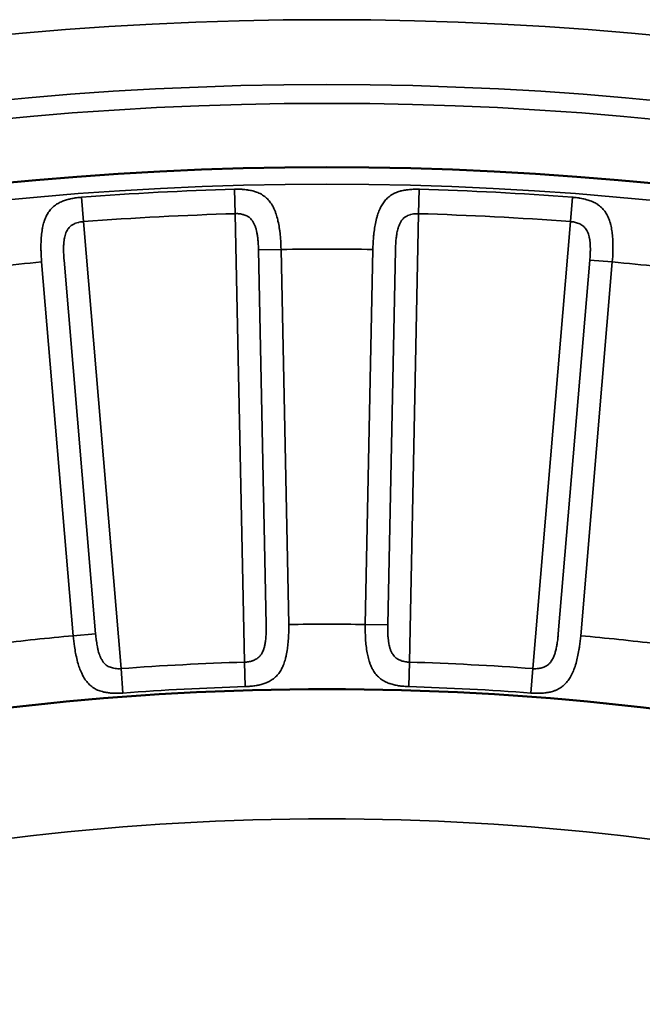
# Model space of a CAD drawing. Header units: millimetres. Extents: x 50 to 3176, y 50 to 2109.
# Tile 424 of 656: x 1185.59 to 1190.38, y 1684.13 to 1691.72. Entities that reach past the tile are written whole.
import ezdxf

# ---------------------------------------------------------------- set-up
doc = ezdxf.new("R2010")
doc.units = ezdxf.units.MM
doc.header["$LTSCALE"] = 10
doc.layers.add('Visible (ISO)', color=7, linetype='Continuous', lineweight=50)
doc.layers.add('Visible Narrow (ISO)', color=7, linetype='Continuous', lineweight=35)

msp = doc.modelspace()

# ---------------------------------------------------------------- linework, layer by layer
at = {"layer": 'Visible (ISO)'}
msp.add_circle((1187.953, 1665.5616), 25.0206, dxfattribs=at)
msp.add_arc((1187.953, 1665.5616), 21, 77.44199, 102.55805, dxfattribs=at)
at = {"layer": 'Visible Narrow (ISO)'}
for p, q in [((1187.2417, 1690.4126), (1187.2471, 1690.2242)), ((1188.6588, 1690.223), (1188.6642, 1690.4123)), ((1186.0771, 1690.1622), (1186.0627, 1690.3507)), ((1189.8432, 1690.3509), (1189.8289, 1690.1628)), ((1187.2471, 1690.2242), (1187.3179, 1686.7692)), ((1188.588, 1686.7692), (1188.6588, 1690.2242)), ((1186.3677, 1686.7194), (1186.077, 1690.1628)), ((1189.8289, 1690.1628), (1189.5382, 1686.7194)), ((1187.5992, 1689.9489), (1187.426, 1689.9453)), ((1187.426, 1689.9453), (1187.4853, 1687.056)), ((1187.6585, 1687.0596), (1187.5992, 1689.9489)), ((1188.3067, 1689.9489), (1188.2475, 1687.0596)), ((1188.4206, 1687.056), (1188.4799, 1689.9453)), ((1185.7556, 1689.8522), (1185.9987, 1686.9726)), ((1186.1713, 1686.9871), (1185.9282, 1689.8668)), ((1189.9777, 1689.8668), (1189.7346, 1686.9871)), ((1189.9072, 1686.9726), (1190.1503, 1689.8522)), ((1190.1503, 1689.8522), (1189.9777, 1689.8668)), ((1188.2475, 1687.0596), (1188.4206, 1687.056)), ((1186.1713, 1686.9871), (1185.9987, 1686.9726)), ((1187.3179, 1686.7688), (1187.3236, 1686.5806)), ((1188.5823, 1686.5807), (1188.588, 1686.7692)), ((1186.3818, 1686.5314), (1186.3677, 1686.7194)), ((1189.5382, 1686.7194), (1189.5241, 1686.5314))]:
    msp.add_line(p, q, dxfattribs=at)
for radius in [26.1573, 25.6575, 25.5128, 25.0203, 24.8897]:
    msp.add_circle((1187.953, 1665.5616), radius, dxfattribs=at)
for radius, start, end in [(24.8613, 91.63945, 94.36055), (24.8613, 85.63945, 88.36055), (24.6727, 91.63945, 94.36055), (24.6727, 85.63945, 88.36055), (24.3898, 89.16894, 90.83106), (24.3898, 95.16894, 96.83106), (24.3898, 83.16894, 84.83106), (21.5, 89.21517, 90.78483), (21.5, 95.21517, 96.78483), (21.5, 83.21517, 84.78483), (21.2172, 91.7151, 94.2849), (21.2172, 85.7151, 88.2849), (21.0286, 91.7151, 94.2849), (21.0286, 85.7151, 88.2849), (20, 76.86634, 103.13365)]:
    msp.add_arc((1187.953, 1665.5616), radius, start, end, dxfattribs=at)
for points, knots in [([(1187.5992, 1689.9489), (1187.5987, 1689.9769), (1187.5974, 1690.0049), (1187.5938, 1690.051), (1187.5919, 1690.0693), (1187.5885, 1690.096), (1187.5873, 1690.1048), (1187.5831, 1690.1321), (1187.5797, 1690.1502), (1187.5742, 1690.1746), (1187.5725, 1690.1815), (1187.5668, 1690.2034), (1187.5624, 1690.2179), (1187.5547, 1690.2394), (1187.5517, 1690.2469), (1187.5432, 1690.2667), (1187.5373, 1690.2786), (1187.5271, 1690.2962), (1187.523, 1690.3025), (1187.5111, 1690.3195), (1187.5027, 1690.3295), (1187.4899, 1690.3425), (1187.4858, 1690.3463), (1187.4711, 1690.3589), (1187.4598, 1690.3667), (1187.4448, 1690.3753), (1187.4414, 1690.3771), (1187.4263, 1690.3847), (1187.4142, 1690.3896), (1187.3979, 1690.395), (1187.394, 1690.3962), (1187.3783, 1690.4006), (1187.3664, 1690.4033), (1187.3496, 1690.4062), (1187.3448, 1690.407), (1187.3276, 1690.4094), (1187.3152, 1690.4107), (1187.2986, 1690.4118), (1187.2944, 1690.4121), (1187.2769, 1690.4129), (1187.2637, 1690.413), (1187.2477, 1690.4128), (1187.2447, 1690.4127), (1187.2417, 1690.4126)], [0, 0, 0, 0, 0.0909091, 0.0909091, 0.1517786, 0.1517786, 0.1818182, 0.1818182, 0.2465761, 0.2465761, 0.2727273, 0.2727273, 0.3309788, 0.3309788, 0.3636364, 0.3636364, 0.420532, 0.420532, 0.4545455, 0.4545455, 0.5174487, 0.5174487, 0.5454545, 0.5454545, 0.6162299, 0.6162299, 0.6363636, 0.6363636, 0.7053378, 0.7053378, 0.7272727, 0.7272727, 0.7921392, 0.7921392, 0.8181818, 0.8181818, 0.8856905, 0.8856905, 0.9090909, 0.9090909, 0.982763, 0.982763, 1, 1, 1, 1]), ([(1188.6642, 1690.4126), (1188.6513, 1690.413), (1188.6382, 1690.413), (1188.6218, 1690.4125), (1188.6187, 1690.4124), (1188.6034, 1690.4117), (1188.591, 1690.4107), (1188.5743, 1690.4088), (1188.57, 1690.4083), (1188.5538, 1690.406), (1188.5419, 1690.4038), (1188.5253, 1690.3998), (1188.5206, 1690.3986), (1188.5035, 1690.3938), (1188.4913, 1690.3895), (1188.4756, 1690.3826), (1188.4717, 1690.3808), (1188.4559, 1690.3728), (1188.4444, 1690.3657), (1188.4304, 1690.3549), (1188.4273, 1690.3524), (1188.4149, 1690.3418), (1188.4061, 1690.3328), (1188.3941, 1690.3181), (1188.3905, 1690.3133), (1188.38, 1690.2984), (1188.3736, 1690.2876), (1188.3639, 1690.269), (1188.3605, 1690.2616), (1188.3516, 1690.2408), (1188.3466, 1690.227), (1188.3396, 1690.2045), (1188.3373, 1690.1963), (1188.3308, 1690.1714), (1188.327, 1690.1541), (1188.3224, 1690.1286), (1188.3211, 1690.1209), (1188.3173, 1690.0958), (1188.315, 1690.0782), (1188.3123, 1690.051), (1188.3114, 1690.0416), (1188.3085, 1690.0047), (1188.3072, 1689.9768), (1188.3067, 1689.9489)], [0, 0, 0, 0, 0.0736988, 0.0736988, 0.0909091, 0.0909091, 0.1585727, 0.1585727, 0.1818182, 0.1818182, 0.246636, 0.246636, 0.2727273, 0.2727273, 0.3410219, 0.3410219, 0.3636364, 0.3636364, 0.4342294, 0.4342294, 0.4545455, 0.4545455, 0.5171263, 0.5171263, 0.5454545, 0.5454545, 0.6018042, 0.6018042, 0.6363636, 0.6363636, 0.6951463, 0.6951463, 0.7272727, 0.7272727, 0.7910581, 0.7910581, 0.8181818, 0.8181818, 0.8780567, 0.8780567, 0.9090909, 0.9090909, 1, 1, 1, 1]), ([(1186.0627, 1690.3509), (1186.0497, 1690.3499), (1186.0367, 1690.3485), (1186.0205, 1690.3463), (1186.0174, 1690.3458), (1186.0022, 1690.3435), (1185.99, 1690.3413), (1185.9736, 1690.3376), (1185.9694, 1690.3366), (1185.9536, 1690.3327), (1185.9419, 1690.3292), (1185.9259, 1690.3236), (1185.9213, 1690.3219), (1185.9048, 1690.3153), (1185.8932, 1690.3098), (1185.8782, 1690.3013), (1185.8746, 1690.299), (1185.8597, 1690.2895), (1185.849, 1690.2812), (1185.8362, 1690.269), (1185.8334, 1690.2662), (1185.8222, 1690.2543), (1185.8143, 1690.2444), (1185.8039, 1690.2286), (1185.8008, 1690.2235), (1185.792, 1690.2075), (1185.7867, 1690.1961), (1185.7791, 1690.1766), (1185.7764, 1690.1689), (1185.7697, 1690.1473), (1185.7662, 1690.133), (1185.7616, 1690.1099), (1185.7601, 1690.1015), (1185.7563, 1690.0761), (1185.7543, 1690.0585), (1185.7524, 1690.0326), (1185.7519, 1690.0248), (1185.7507, 1689.9995), (1185.7504, 1689.9817), (1185.7505, 1689.9544), (1185.7506, 1689.945), (1185.7516, 1689.9079), (1185.7532, 1689.8801), (1185.7556, 1689.8522)], [0, 0, 0, 0, 0.0736988, 0.0736988, 0.0909091, 0.0909091, 0.1585727, 0.1585727, 0.1818182, 0.1818182, 0.246636, 0.246636, 0.2727273, 0.2727273, 0.3410219, 0.3410219, 0.3636364, 0.3636364, 0.4342294, 0.4342294, 0.4545455, 0.4545455, 0.5171263, 0.5171263, 0.5454545, 0.5454545, 0.6018042, 0.6018042, 0.6363636, 0.6363636, 0.6951463, 0.6951463, 0.7272727, 0.7272727, 0.7910581, 0.7910581, 0.8181818, 0.8181818, 0.8780567, 0.8780567, 0.9090909, 0.9090909, 1, 1, 1, 1]), ([(1190.1503, 1689.8522), (1190.1527, 1689.8802), (1190.1544, 1689.9082), (1190.1556, 1689.9544), (1190.1556, 1689.9728), (1190.1551, 1689.9997), (1190.1548, 1690.0086), (1190.1534, 1690.0361), (1190.152, 1690.0545), (1190.149, 1690.0793), (1190.1481, 1690.0864), (1190.1447, 1690.1088), (1190.1418, 1690.1237), (1190.1364, 1690.1459), (1190.1342, 1690.1536), (1190.1279, 1690.1742), (1190.1232, 1690.1866), (1190.1149, 1690.2052), (1190.1115, 1690.2119), (1190.1014, 1690.2301), (1190.0942, 1690.2409), (1190.0827, 1690.2551), (1190.0791, 1690.2593), (1190.0657, 1690.2735), (1190.0554, 1690.2824), (1190.0413, 1690.2925), (1190.0382, 1690.2946), (1190.024, 1690.3038), (1190.0124, 1690.3099), (1189.9968, 1690.3169), (1189.993, 1690.3186), (1189.9778, 1690.3246), (1189.9662, 1690.3285), (1189.9499, 1690.3332), (1189.9452, 1690.3345), (1189.9283, 1690.3387), (1189.9161, 1690.3412), (1189.8998, 1690.3441), (1189.8956, 1690.3448), (1189.8782, 1690.3474), (1189.8652, 1690.3489), (1189.8493, 1690.3504), (1189.8462, 1690.3506), (1189.8432, 1690.3509)], [0, 0, 0, 0, 0.0909091, 0.0909091, 0.1517791, 0.1517791, 0.1818182, 0.1818182, 0.2465766, 0.2465766, 0.2727273, 0.2727273, 0.3309789, 0.3309789, 0.3636364, 0.3636364, 0.4205319, 0.4205319, 0.4545455, 0.4545455, 0.5174488, 0.5174488, 0.5454545, 0.5454545, 0.61623, 0.61623, 0.6363636, 0.6363636, 0.7053378, 0.7053378, 0.7272727, 0.7272727, 0.7921392, 0.7921392, 0.8181818, 0.8181818, 0.8856905, 0.8856905, 0.9090909, 0.9090909, 0.9827631, 0.9827631, 1, 1, 1, 1]), ([(1187.426, 1689.9453), (1187.4256, 1689.9593), (1187.425, 1689.9727), (1187.4235, 1689.9974), (1187.4226, 1690.0087), (1187.4207, 1690.0291), (1187.4197, 1690.0383), (1187.4184, 1690.0481), (1187.4183, 1690.0491), (1187.4169, 1690.0592), (1187.4156, 1690.0677), (1187.4137, 1690.0775), (1187.4134, 1690.079), (1187.4116, 1690.0881), (1187.4099, 1690.0953), (1187.4071, 1690.1058), (1187.4061, 1690.1092), (1187.404, 1690.1162), (1187.4028, 1690.1199), (1187.3991, 1690.1304), (1187.3964, 1690.1372), (1187.3901, 1690.151), (1187.3865, 1690.1578), (1187.3812, 1690.1663), (1187.3799, 1690.1682), (1187.3749, 1690.1755), (1187.3709, 1690.1804), (1187.3651, 1690.1864), (1187.3636, 1690.1879), (1187.3566, 1690.1944), (1187.3508, 1690.1987), (1187.339, 1690.2058), (1187.3332, 1690.2087), (1187.3222, 1690.2132), (1187.317, 1690.215), (1187.3113, 1690.2167), (1187.3109, 1690.2168), (1187.3052, 1690.2185), (1187.2999, 1690.2198), (1187.2893, 1690.222), (1187.284, 1690.2228), (1187.2736, 1690.224), (1187.2684, 1690.2243), (1187.2578, 1690.2246), (1187.2525, 1690.2245), (1187.2471, 1690.2242)], [0, 0, 0, 0, 0.0731458, 0.0731458, 0.1400411, 0.1400411, 0.2, 0.2, 0.2070436, 0.2070436, 0.2698271, 0.2698271, 0.2818221, 0.2818221, 0.3404761, 0.3404761, 0.368723, 0.368723, 0.4, 0.4, 0.4594717, 0.4594717, 0.5237071, 0.5237071, 0.5438326, 0.5438326, 0.6, 0.6, 0.6193872, 0.6193872, 0.6874645, 0.6874645, 0.7484728, 0.7484728, 0.8, 0.8, 0.8039097, 0.8039097, 0.855517, 0.855517, 0.9045181, 0.9045181, 0.952104, 0.952104, 0.9999999, 0.9999999, 0.9999999, 0.9999999]), ([(1188.4799, 1689.9453), (1188.4804, 1689.9608), (1188.4811, 1689.9757), (1188.4829, 1690.0039), (1188.484, 1690.0172), (1188.4859, 1690.0357), (1188.4866, 1690.0415), (1188.4881, 1690.0533), (1188.489, 1690.0591), (1188.4912, 1690.0727), (1188.4926, 1690.0802), (1188.4948, 1690.0899), (1188.4953, 1690.0923), (1188.4975, 1690.1012), (1188.4992, 1690.1076), (1188.5018, 1690.1159), (1188.5025, 1690.1179), (1188.5035, 1690.1208), (1188.5038, 1690.1217), (1188.5064, 1690.1292), (1188.509, 1690.1357), (1188.5148, 1690.1488), (1188.5182, 1690.1553), (1188.522, 1690.1617), (1188.5222, 1690.1621), (1188.5259, 1690.1681), (1188.5296, 1690.1735), (1188.5343, 1690.1793), (1188.535, 1690.1801), (1188.5368, 1690.1822), (1188.538, 1690.1834), (1188.5434, 1690.1892), (1188.548, 1690.1933), (1188.5591, 1690.2015), (1188.5657, 1690.2053), (1188.5731, 1690.2087), (1188.5735, 1690.2089), (1188.5801, 1690.2119), (1188.5865, 1690.2142), (1188.5948, 1690.2167), (1188.5964, 1690.2172), (1188.605, 1690.2195), (1188.6121, 1690.221), (1188.6215, 1690.2225), (1188.6237, 1690.2228), (1188.6334, 1690.224), (1188.6411, 1690.2244), (1188.6522, 1690.2244), (1188.6555, 1690.2243), (1188.6588, 1690.2242)], [0, 0, 0, 0, 0.080801, 0.080801, 0.161263, 0.161263, 0.2, 0.2, 0.242333, 0.242333, 0.301436, 0.301436, 0.320986, 0.320986, 0.374987, 0.374987, 0.392253, 0.392253, 0.4, 0.4, 0.456502, 0.456502, 0.515951, 0.515951, 0.519229, 0.519229, 0.575327, 0.575327, 0.584971, 0.584971, 0.6, 0.6, 0.657149, 0.657149, 0.73075, 0.73075, 0.735254, 0.735254, 0.8, 0.8, 0.81622, 0.81622, 0.883134, 0.883134, 0.903163, 0.903163, 0.971337, 0.971337, 1, 1, 1, 1]), ([(1185.9282, 1689.8668), (1185.9271, 1689.8823), (1185.9262, 1689.8971), (1185.9251, 1689.9254), (1185.9248, 1689.9387), (1185.9248, 1689.9573), (1185.9248, 1689.9632), (1185.9251, 1689.975), (1185.9254, 1689.981), (1185.9261, 1689.9947), (1185.9268, 1690.0023), (1185.9279, 1690.0122), (1185.9282, 1690.0146), (1185.9294, 1690.0237), (1185.9305, 1690.0302), (1185.9322, 1690.0388), (1185.9327, 1690.0409), (1185.9333, 1690.0438), (1185.9336, 1690.0448), (1185.9354, 1690.0524), (1185.9373, 1690.0592), (1185.9417, 1690.0728), (1185.9443, 1690.0796), (1185.9475, 1690.0864), (1185.9476, 1690.0868), (1185.9506, 1690.0932), (1185.9538, 1690.099), (1185.9579, 1690.1052), (1185.9585, 1690.1061), (1185.9601, 1690.1084), (1185.9611, 1690.1097), (1185.9659, 1690.116), (1185.97, 1690.1206), (1185.9802, 1690.1299), (1185.9864, 1690.1344), (1185.9934, 1690.1386), (1185.9938, 1690.1388), (1186, 1690.1424), (1186.0062, 1690.1454), (1186.0141, 1690.1487), (1186.0157, 1690.1494), (1186.024, 1690.1526), (1186.0309, 1690.1548), (1186.0401, 1690.1573), (1186.0422, 1690.1578), (1186.0517, 1690.16), (1186.0593, 1690.1613), (1186.0704, 1690.1624), (1186.0737, 1690.1627), (1186.077, 1690.1628)], [0, 0, 0, 0, 0.080801, 0.080801, 0.161263, 0.161263, 0.2, 0.2, 0.242333, 0.242333, 0.301436, 0.301436, 0.320986, 0.320986, 0.374987, 0.374987, 0.392253, 0.392253, 0.4, 0.4, 0.456502, 0.456502, 0.515951, 0.515951, 0.519229, 0.519229, 0.575327, 0.575327, 0.584971, 0.584971, 0.6, 0.6, 0.657149, 0.657149, 0.73075, 0.73075, 0.735254, 0.735254, 0.8, 0.8, 0.81622, 0.81622, 0.883134, 0.883134, 0.903163, 0.903163, 0.971337, 0.971337, 1, 1, 1, 1]), ([(1189.9777, 1689.8668), (1189.9787, 1689.8807), (1189.9795, 1689.8942), (1189.9806, 1689.9189), (1189.981, 1689.9302), (1189.9812, 1689.9507), (1189.9812, 1689.96), (1189.9809, 1689.9699), (1189.9809, 1689.9709), (1189.9806, 1689.981), (1189.9801, 1689.9897), (1189.9793, 1689.9996), (1189.9791, 1690.0011), (1189.9783, 1690.0103), (1189.9774, 1690.0177), (1189.9757, 1690.0284), (1189.9751, 1690.0319), (1189.9737, 1690.0391), (1189.9729, 1690.0428), (1189.9702, 1690.0537), (1189.9683, 1690.0608), (1189.9635, 1690.0751), (1189.9606, 1690.0823), (1189.9562, 1690.0912), (1189.9552, 1690.0933), (1189.9509, 1690.1011), (1189.9474, 1690.1064), (1189.9423, 1690.113), (1189.941, 1690.1146), (1189.9347, 1690.1218), (1189.9294, 1690.1267), (1189.9184, 1690.135), (1189.913, 1690.1384), (1189.9024, 1690.1441), (1189.8975, 1690.1464), (1189.892, 1690.1487), (1189.8916, 1690.1489), (1189.8861, 1690.1512), (1189.8809, 1690.153), (1189.8706, 1690.1562), (1189.8655, 1690.1576), (1189.8552, 1690.1599), (1189.8501, 1690.1608), (1189.8396, 1690.1622), (1189.8343, 1690.1626), (1189.8289, 1690.1628)], [0, 0, 0, 0, 0.0731414, 0.0731414, 0.1401071, 0.1401071, 0.2, 0.2, 0.2070436, 0.2070436, 0.2698272, 0.2698272, 0.2818221, 0.2818221, 0.3404759, 0.3404759, 0.368723, 0.368723, 0.4, 0.4, 0.4594717, 0.4594717, 0.5237071, 0.5237071, 0.5438326, 0.5438326, 0.6, 0.6, 0.6193872, 0.6193872, 0.6874645, 0.6874645, 0.7484728, 0.7484728, 0.8, 0.8, 0.8039097, 0.8039097, 0.855517, 0.855517, 0.9045181, 0.9045181, 0.952104, 0.952104, 0.9999999, 0.9999999, 0.9999999, 0.9999999]), ([(1187.3179, 1686.7692), (1187.329, 1686.7695), (1187.3397, 1686.7707), (1187.3499, 1686.7725), (1187.3594, 1686.7741), (1187.3685, 1686.7764), (1187.3771, 1686.7792), (1187.3782, 1686.7796), (1187.3793, 1686.7799), (1187.3804, 1686.7803), (1187.3824, 1686.781), (1187.3844, 1686.7817), (1187.3863, 1686.7824), (1187.3912, 1686.7843), (1187.396, 1686.7864), (1187.4006, 1686.7887), (1187.4045, 1686.7906), (1187.4082, 1686.7927), (1187.4118, 1686.7949), (1187.415, 1686.797), (1187.4181, 1686.7991), (1187.4211, 1686.8015), (1187.4258, 1686.8051), (1187.4301, 1686.8091), (1187.4342, 1686.8135), (1187.4354, 1686.8148), (1187.4366, 1686.8162), (1187.4378, 1686.8176), (1187.4424, 1686.8231), (1187.4466, 1686.8293), (1187.4505, 1686.836), (1187.4513, 1686.8375), (1187.4522, 1686.8391), (1187.4531, 1686.8406), (1187.4557, 1686.8456), (1187.4582, 1686.8508), (1187.4605, 1686.8562), (1187.4626, 1686.8611), (1187.4645, 1686.8661), (1187.4662, 1686.8712), (1187.4673, 1686.8742), (1187.4682, 1686.8772), (1187.4692, 1686.8802), (1187.4717, 1686.8887), (1187.4738, 1686.8972), (1187.4755, 1686.9059), (1187.4775, 1686.9158), (1187.479, 1686.9261), (1187.4803, 1686.9372), (1187.4809, 1686.9428), (1187.4814, 1686.9486), (1187.4819, 1686.9546), (1187.4824, 1686.9596), (1187.4827, 1686.9648), (1187.4831, 1686.9702), (1187.4839, 1686.9828), (1187.4845, 1686.9964), (1187.4849, 1687.0108), (1187.4849, 1687.0141), (1187.485, 1687.0175), (1187.4851, 1687.0209), (1187.4853, 1687.0322), (1187.4854, 1687.0439), (1187.4853, 1687.056)], [0, 0, 0, 0, 0.088359, 0.088359, 0.088359, 0.170434, 0.170434, 0.170434, 0.181041, 0.181041, 0.181041, 0.2, 0.2, 0.2, 0.249046, 0.249046, 0.249046, 0.29008, 0.29008, 0.29008, 0.32679, 0.32679, 0.32679, 0.383275, 0.383275, 0.383275, 0.4, 0.4, 0.4, 0.465844, 0.465844, 0.465844, 0.481054, 0.481054, 0.481054, 0.529279, 0.529279, 0.529279, 0.57363, 0.57363, 0.57363, 0.6, 0.6, 0.6, 0.674023, 0.674023, 0.674023, 0.757899, 0.757899, 0.757899, 0.8, 0.8, 0.8, 0.835079, 0.835079, 0.835079, 0.917587, 0.917587, 0.917587, 0.936774, 0.936774, 0.936774, 1, 1, 1, 1]), ([(1187.3236, 1686.5807), (1187.3364, 1686.5811), (1187.3493, 1686.5819), (1187.3653, 1686.5833), (1187.3682, 1686.5836), (1187.3831, 1686.5851), (1187.3951, 1686.5867), (1187.4114, 1686.5894), (1187.4156, 1686.5902), (1187.4313, 1686.5932), (1187.4428, 1686.5959), (1187.4589, 1686.6006), (1187.4637, 1686.6021), (1187.4802, 1686.6076), (1187.4918, 1686.6123), (1187.507, 1686.6198), (1187.5111, 1686.622), (1187.5266, 1686.6308), (1187.5377, 1686.6383), (1187.5511, 1686.6497), (1187.5541, 1686.6524), (1187.5659, 1686.6634), (1187.5741, 1686.6727), (1187.5854, 1686.6878), (1187.589, 1686.6929), (1187.5988, 1686.7084), (1187.6047, 1686.7193), (1187.6135, 1686.7383), (1187.6167, 1686.746), (1187.6247, 1686.7672), (1187.6292, 1686.7812), (1187.6353, 1686.804), (1187.6372, 1686.8122), (1187.6428, 1686.8375), (1187.6459, 1686.855), (1187.6495, 1686.8806), (1187.6504, 1686.8882), (1187.6533, 1686.9133), (1187.6549, 1686.9311), (1187.6566, 1686.9583), (1187.6571, 1686.9674), (1187.6587, 1687.004), (1187.659, 1687.0318), (1187.6585, 1687.0596)], [0, 0, 0, 0, 0.0741392, 0.0741392, 0.0909091, 0.0909091, 0.1581575, 0.1581575, 0.1818182, 0.1818182, 0.245635, 0.245635, 0.2727273, 0.2727273, 0.3394334, 0.3394334, 0.3636364, 0.3636364, 0.4340394, 0.4340394, 0.4545455, 0.4545455, 0.5160527, 0.5160527, 0.5454545, 0.5454545, 0.6011716, 0.6011716, 0.6363636, 0.6363636, 0.695142, 0.695142, 0.7272727, 0.7272727, 0.7916538, 0.7916538, 0.8181818, 0.8181818, 0.8787809, 0.8787809, 0.9090909, 0.9090909, 1, 1, 1, 1]), ([(1188.2475, 1687.0596), (1188.247, 1687.0316), (1188.2473, 1687.0037), (1188.2492, 1686.9575), (1188.2504, 1686.9389), (1188.2528, 1686.9122), (1188.2537, 1686.9037), (1188.2568, 1686.8765), (1188.2595, 1686.8581), (1188.2641, 1686.8336), (1188.2655, 1686.8269), (1188.2702, 1686.805), (1188.2741, 1686.7903), (1188.2809, 1686.7686), (1188.2835, 1686.7611), (1188.2911, 1686.741), (1188.2964, 1686.7291), (1188.3058, 1686.711), (1188.3096, 1686.7045), (1188.3207, 1686.687), (1188.3284, 1686.6768), (1188.3406, 1686.6632), (1188.3447, 1686.6591), (1188.3589, 1686.6456), (1188.3696, 1686.6374), (1188.3842, 1686.6281), (1188.3875, 1686.6261), (1188.4019, 1686.618), (1188.4134, 1686.6127), (1188.4292, 1686.6066), (1188.4333, 1686.6051), (1188.4487, 1686.5999), (1188.4601, 1686.5967), (1188.4764, 1686.5929), (1188.4813, 1686.5919), (1188.4982, 1686.5886), (1188.5103, 1686.5867), (1188.5264, 1686.5847), (1188.5307, 1686.5843), (1188.548, 1686.5825), (1188.5609, 1686.5816), (1188.5766, 1686.5809), (1188.5795, 1686.5808), (1188.5823, 1686.5807)], [0, 0, 0, 0, 0.0909091, 0.0909091, 0.1528109, 0.1528109, 0.1818182, 0.1818182, 0.2474884, 0.2474884, 0.2727273, 0.2727273, 0.3311523, 0.3311523, 0.3636364, 0.3636364, 0.4200531, 0.4200531, 0.4545455, 0.4545455, 0.5162543, 0.5162543, 0.5454545, 0.5454545, 0.6159654, 0.6159654, 0.6363636, 0.6363636, 0.7037025, 0.7037025, 0.7272727, 0.7272727, 0.7910204, 0.7910204, 0.8181818, 0.8181818, 0.8851967, 0.8851967, 0.9090909, 0.9090909, 0.9832224, 0.9832224, 1, 1, 1, 1]), ([(1188.4206, 1687.056), (1188.4205, 1687.042), (1188.4205, 1687.0284), (1188.421, 1687.0037), (1188.4214, 1686.9923), (1188.4225, 1686.972), (1188.4231, 1686.9629), (1188.424, 1686.953), (1188.4241, 1686.9519), (1188.4251, 1686.9418), (1188.4261, 1686.9334), (1188.4275, 1686.9237), (1188.4278, 1686.9219), (1188.4292, 1686.9129), (1188.4306, 1686.9057), (1188.433, 1686.8952), (1188.4338, 1686.8916), (1188.4357, 1686.8846), (1188.4367, 1686.8812), (1188.44, 1686.8706), (1188.4425, 1686.8635), (1188.4482, 1686.8497), (1188.4514, 1686.843), (1188.4562, 1686.8345), (1188.4576, 1686.8322), (1188.4624, 1686.8247), (1188.4661, 1686.8197), (1188.4716, 1686.8135), (1188.4731, 1686.8119), (1188.4798, 1686.8051), (1188.4855, 1686.8005), (1188.4969, 1686.7929), (1188.5026, 1686.7898), (1188.5133, 1686.7849), (1188.5181, 1686.7829), (1188.5237, 1686.7809), (1188.5244, 1686.7807), (1188.5302, 1686.7786), (1188.5355, 1686.777), (1188.546, 1686.7743), (1188.5512, 1686.7732), (1188.5615, 1686.7713), (1188.5667, 1686.7706), (1188.5772, 1686.7696), (1188.5826, 1686.7693), (1188.588, 1686.7692)], [0, 0, 0, 0, 0.0735376, 0.0735376, 0.1407097, 0.1407097, 0.2, 0.2, 0.2080066, 0.2080066, 0.2698823, 0.2698823, 0.2832518, 0.2832518, 0.3408861, 0.3408861, 0.370598, 0.370598, 0.4, 0.4, 0.4610978, 0.4610978, 0.5223585, 0.5223585, 0.5447597, 0.5447597, 0.6, 0.6, 0.6201069, 0.6201069, 0.6887507, 0.6887507, 0.7504341, 0.7504341, 0.8, 0.8, 0.8061819, 0.8061819, 0.857616, 0.857616, 0.9060892, 0.9060892, 0.9529258, 0.9529258, 1, 1, 1, 1]), ([(1185.9987, 1686.9726), (1186.0011, 1686.9449), (1186.0043, 1686.9173), (1186.011, 1686.8721), (1186.014, 1686.8543), (1186.0192, 1686.8279), (1186.021, 1686.819), (1186.027, 1686.792), (1186.0316, 1686.7742), (1186.0387, 1686.7502), (1186.0408, 1686.7433), (1186.0479, 1686.7219), (1186.0532, 1686.7079), (1186.0623, 1686.6868), (1186.0658, 1686.6793), (1186.0755, 1686.6602), (1186.0819, 1686.649), (1186.0932, 1686.6319), (1186.0978, 1686.6256), (1186.111, 1686.6091), (1186.1199, 1686.5997), (1186.1335, 1686.5875), (1186.1378, 1686.584), (1186.1532, 1686.5723), (1186.1647, 1686.5652), (1186.1801, 1686.5576), (1186.1836, 1686.556), (1186.1989, 1686.5494), (1186.211, 1686.5453), (1186.2273, 1686.5409), (1186.2314, 1686.5399), (1186.2472, 1686.5364), (1186.2589, 1686.5345), (1186.2755, 1686.5324), (1186.2804, 1686.5319), (1186.2975, 1686.5304), (1186.3097, 1686.5298), (1186.3259, 1686.5295), (1186.3302, 1686.5295), (1186.3476, 1686.5296), (1186.3605, 1686.53), (1186.3761, 1686.531), (1186.3789, 1686.5312), (1186.3818, 1686.5314)], [0, 0, 0, 0, 0.0909091, 0.0909091, 0.1509618, 0.1509618, 0.1818182, 0.1818182, 0.246234, 0.246234, 0.2727273, 0.2727273, 0.330169, 0.330169, 0.3636364, 0.3636364, 0.4190151, 0.4190151, 0.4545455, 0.4545455, 0.517221, 0.517221, 0.5454545, 0.5454545, 0.6159758, 0.6159758, 0.6363636, 0.6363636, 0.7045179, 0.7045179, 0.7272727, 0.7272727, 0.7913147, 0.7913147, 0.8181818, 0.8181818, 0.885258, 0.885258, 0.9090909, 0.9090909, 0.9833211, 0.9833211, 1, 1, 1, 1]), ([(1186.1713, 1686.9871), (1186.1729, 1686.9702), (1186.1747, 1686.954), (1186.1772, 1686.9356), (1186.1776, 1686.9326), (1186.1802, 1686.9141), (1186.1826, 1686.8996), (1186.1856, 1686.884), (1186.1861, 1686.8818), (1186.1883, 1686.8711), (1186.1902, 1686.8631), (1186.1938, 1686.8494), (1186.1954, 1686.8436), (1186.1993, 1686.8314), (1186.2015, 1686.8251), (1186.2049, 1686.8164), (1186.2059, 1686.814), (1186.2079, 1686.8093), (1186.209, 1686.807), (1186.2133, 1686.7976), (1186.217, 1686.7905), (1186.222, 1686.7822), (1186.223, 1686.7805), (1186.228, 1686.7729), (1186.2321, 1686.7673), (1186.2373, 1686.7613), (1186.2381, 1686.7605), (1186.2411, 1686.7572), (1186.2433, 1686.7549), (1186.2483, 1686.7503), (1186.251, 1686.7481), (1186.2586, 1686.7423), (1186.2637, 1686.7391), (1186.2742, 1686.7337), (1186.2795, 1686.7315), (1186.2905, 1686.7275), (1186.2961, 1686.7259), (1186.302, 1686.7244), (1186.302, 1686.7244), (1186.3084, 1686.7229), (1186.3148, 1686.7216), (1186.3284, 1686.7197), (1186.3356, 1686.719), (1186.3507, 1686.7185), (1186.3585, 1686.7186), (1186.3669, 1686.7193), (1186.3673, 1686.7194), (1186.3677, 1686.7194)], [0, 0, 0, 0, 0.089342, 0.089342, 0.107191, 0.107191, 0.2, 0.2, 0.21557, 0.21557, 0.276567, 0.276567, 0.32404, 0.32404, 0.378952, 0.378952, 0.4, 0.4, 0.420678, 0.420678, 0.485028, 0.485028, 0.501457, 0.501457, 0.560885, 0.560885, 0.570901, 0.570901, 0.6, 0.6, 0.632547, 0.632547, 0.689334, 0.689334, 0.744364, 0.744364, 0.8, 0.8, 0.800663, 0.800663, 0.861041, 0.861041, 0.927282, 0.927282, 0.996344, 0.996344, 1, 1, 1, 1]), ([(1189.5241, 1686.5314), (1189.5369, 1686.5304), (1189.5498, 1686.5298), (1189.5659, 1686.5295), (1189.5688, 1686.5295), (1189.5838, 1686.5295), (1189.5959, 1686.5298), (1189.6124, 1686.5308), (1189.6167, 1686.5311), (1189.6326, 1686.5325), (1189.6442, 1686.534), (1189.6608, 1686.537), (1189.6657, 1686.5379), (1189.6827, 1686.5418), (1189.6947, 1686.5452), (1189.7107, 1686.5511), (1189.7149, 1686.5528), (1189.7312, 1686.5599), (1189.7431, 1686.5663), (1189.7577, 1686.5762), (1189.7609, 1686.5785), (1189.7737, 1686.5883), (1189.7829, 1686.5966), (1189.7957, 1686.6105), (1189.7998, 1686.6152), (1189.8112, 1686.6295), (1189.8182, 1686.6398), (1189.8289, 1686.6578), (1189.8329, 1686.6651), (1189.8431, 1686.6853), (1189.849, 1686.6988), (1189.8574, 1686.7208), (1189.8603, 1686.7288), (1189.8684, 1686.7533), (1189.8733, 1686.7705), (1189.8796, 1686.7955), (1189.8813, 1686.803), (1189.8868, 1686.8276), (1189.8903, 1686.8452), (1189.8948, 1686.8721), (1189.8963, 1686.8811), (1189.9016, 1686.9173), (1189.9048, 1686.9449), (1189.9072, 1686.9726)], [0, 0, 0, 0, 0.0741392, 0.0741392, 0.0909091, 0.0909091, 0.1581575, 0.1581575, 0.1818182, 0.1818182, 0.245635, 0.245635, 0.2727273, 0.2727273, 0.3394334, 0.3394334, 0.3636364, 0.3636364, 0.4340394, 0.4340394, 0.4545455, 0.4545455, 0.5160527, 0.5160527, 0.5454545, 0.5454545, 0.6011716, 0.6011716, 0.6363636, 0.6363636, 0.695142, 0.695142, 0.7272727, 0.7272727, 0.7916538, 0.7916538, 0.8181818, 0.8181818, 0.8787809, 0.8787809, 0.9090909, 0.9090909, 1, 1, 1, 1]), ([(1189.5382, 1686.7194), (1189.5493, 1686.7186), (1189.56, 1686.7186), (1189.5704, 1686.7193), (1189.58, 1686.72), (1189.5893, 1686.7213), (1189.5981, 1686.7232), (1189.5993, 1686.7234), (1189.6004, 1686.7237), (1189.6015, 1686.7239), (1189.6036, 1686.7244), (1189.6056, 1686.7249), (1189.6076, 1686.7254), (1189.6127, 1686.7268), (1189.6177, 1686.7283), (1189.6225, 1686.7301), (1189.6265, 1686.7316), (1189.6305, 1686.7333), (1189.6343, 1686.7352), (1189.6377, 1686.7369), (1189.641, 1686.7387), (1189.6442, 1686.7407), (1189.6492, 1686.7438), (1189.654, 1686.7473), (1189.6585, 1686.7513), (1189.6598, 1686.7525), (1189.6612, 1686.7537), (1189.6625, 1686.755), (1189.6676, 1686.76), (1189.6725, 1686.7657), (1189.677, 1686.7719), (1189.678, 1686.7734), (1189.6791, 1686.7748), (1189.6801, 1686.7763), (1189.6833, 1686.781), (1189.6863, 1686.7859), (1189.6891, 1686.791), (1189.6917, 1686.7957), (1189.6941, 1686.8005), (1189.6964, 1686.8053), (1189.6977, 1686.8082), (1189.699, 1686.8111), (1189.7002, 1686.814), (1189.7036, 1686.8222), (1189.7066, 1686.8304), (1189.7092, 1686.8389), (1189.7122, 1686.8486), (1189.7148, 1686.8586), (1189.7172, 1686.8695), (1189.7184, 1686.875), (1189.7196, 1686.8807), (1189.7207, 1686.8866), (1189.7216, 1686.8916), (1189.7226, 1686.8967), (1189.7235, 1686.902), (1189.7256, 1686.9145), (1189.7276, 1686.9279), (1189.7295, 1686.9422), (1189.7299, 1686.9455), (1189.7303, 1686.9488), (1189.7308, 1686.9522), (1189.7321, 1686.9634), (1189.7334, 1686.9751), (1189.7346, 1686.9871)], [0, 0, 0, 0, 0.088359, 0.088359, 0.088359, 0.170433, 0.170433, 0.170433, 0.181041, 0.181041, 0.181041, 0.2, 0.2, 0.2, 0.249046, 0.249046, 0.249046, 0.29008, 0.29008, 0.29008, 0.326789, 0.326789, 0.326789, 0.383275, 0.383275, 0.383275, 0.4, 0.4, 0.4, 0.465844, 0.465844, 0.465844, 0.481054, 0.481054, 0.481054, 0.529279, 0.529279, 0.529279, 0.573631, 0.573631, 0.573631, 0.6, 0.6, 0.6, 0.674023, 0.674023, 0.674023, 0.757899, 0.757899, 0.757899, 0.8, 0.8, 0.8, 0.835079, 0.835079, 0.835079, 0.917587, 0.917587, 0.917587, 0.936774, 0.936774, 0.936774, 1, 1, 1, 1])]:
    msp.add_open_spline(points, degree=3, knots=knots, dxfattribs=at)

doc.saveas('drawing.dxf')
